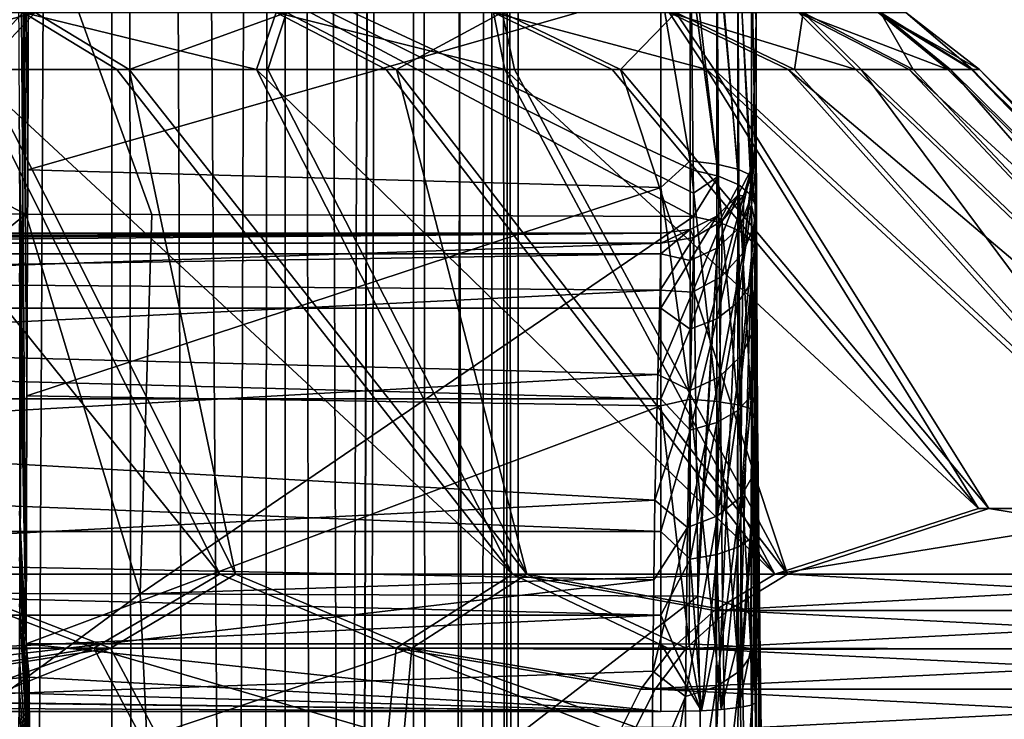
# Model space of a CAD drawing. Header units: metres. Extents: x -109 to 109, y -917 to 389.
# Tile 563 of 656: x 9 to 17, y -226 to -220. Entities that reach past the tile are written whole.
import ezdxf

# ---------------------------------------------------------------- set-up
doc = ezdxf.new("R2010")
doc.units = ezdxf.units.M
doc.layers.add('solid_24503124_XXX_01_SW0001_01', color=7, linetype='CONTINUOUS')

msp = doc.modelspace()

# ---------------------------------------------------------------- linework, layer by layer
at = {"layer": 'solid_24503124_XXX_01_SW0001_01'}
for points in [[(8.403661, -287.724091, -9.918592), (7.834182, -103, -10.374267), (9.607136, -103, -8.758019)], [(8.712723, -278.270996, 9.648236), (9.607066, -103, 8.758096), (7.834294, -103, 10.374181)], [(9.576633, -289.418182, -8.791365), (8.403661, -287.724091, -9.918592), (9.607136, -103, -8.758019)], [(8.712723, -278.270996, 9.648236), (9.803551, -276.489044, 8.537586), (9.607066, -103, 8.758096)], [(10.4726, -291.301453, -7.70225), (9.576633, -289.418182, -8.791365), (9.607136, -103, -8.758019)], [(10.812044, -275.009125, 7.218013), (11.052835, -103, 6.84358), (9.607066, -103, 8.758096)], [(9.803551, -276.489044, 8.537586), (10.812044, -275.009125, 7.218013), (9.607066, -103, 8.758096)], [(10.4726, -291.301453, -7.70225), (9.607136, -103, -8.758019), (11.052775, -103, -6.843679)], [(11.039043, -293.127167, -6.865822), (10.4726, -291.301453, -7.70225), (11.052775, -103, -6.843679)], [(10.812044, -275.009125, 7.218013), (11.634715, -273.874786, 5.799431), (11.052835, -103, 6.84358)], [(11.342853, -294.765869, -6.351353), (11.039043, -293.127167, -6.865822), (11.052775, -103, -6.843679)], [(11.342853, -294.765869, -6.351353), (11.052775, -103, -6.843679), (12.12214, -103, -4.696138)], [(11.634715, -273.874786, 5.799431), (12.122123, -103, 4.696183), (11.052835, -103, 6.84358)], [(11.473627, -296.27301, -6.111946), (11.342853, -294.765869, -6.351353), (12.12214, -103, -4.696138)], [(11.473678, -297.725769, -6.11185), (11.473627, -296.27301, -6.111946), (12.12214, -103, -4.696138)], [(11.473678, -297.725769, -6.11185), (12.12214, -103, -4.696138), (12.122142, -390, -4.696133)], [(11.634715, -273.874786, 5.799431), (12.252471, -273.054596, 4.344761), (12.122123, -103, 4.696183)], [(12.677504, -272.502533, 2.877654), (12.778644, -103, 2.388729), (12.122123, -103, 4.696183)], [(12.252471, -273.054596, 4.344761), (12.677504, -272.502533, 2.877654), (12.122123, -103, 4.696183)], [(12.122142, -390, -4.696133), (12.12214, -103, -4.696138), (12.778635, -103, -2.388779)], [(12.778636, -390, -2.388776), (12.122142, -390, -4.696133), (12.778635, -103, -2.388779)], [(12.677504, -272.502533, 2.877654), (12.921636, -272.187195, 1.425249), (12.778644, -103, 2.388729)], [(12.778636, -390, -2.388776), (12.778635, -103, -2.388779), (13, -103)], [(12.778636, -390, -2.388776), (13, -103), (13, -272.08847)], [(13, -272.08847), (13, -103), (12.778644, -103, 2.388729)], [(12.921636, -272.187195, 1.425249), (13, -272.08847), (12.778644, -103, 2.388729)], [(8.867779, -225.204849, -403.259521), (8.744802, -208.592514, -382.263092), (8.808664, -220.777817, -393.166687)], [(8.880691, -221.222549, -405.463959), (8.887294, -219.497543, -406.591339), (8.744802, -208.592514, -382.263092)], [(8.874166, -223.123154, -404.349884), (8.880691, -221.222549, -405.463959), (8.744802, -208.592514, -382.263092)], [(8.867779, -225.204849, -403.259521), (8.874166, -223.123154, -404.349884), (8.744802, -208.592514, -382.263092)], [(15, -209.643845, -422.69516), (15, -220.955902, -420.847931), (15, -221.045639, -422.788361)], [(15, -220.400375, -422.867493), (15, -209.643845, -422.69516), (15, -221.045639, -422.788361)], [(15, -209.643845, -422.69516), (15, -209.749496, -421.162048), (15, -220.955902, -420.847931)], [(15, -220.400375, -422.867493), (15, -219.755341, -422.946625), (15, -209.643845, -422.69516)], [(15, -221.538818, -437.48877), (15, -210.054031, -425.87088), (15, -209.730499, -424.176941)], [(15, -219.755341, -422.946625), (15, -221.538818, -437.48877), (15, -209.730499, -424.176941)], [(15, -209.749496, -421.162048), (15, -221.168671, -418.837067), (15, -220.955902, -420.847931)], [(15, -209.749496, -421.162048), (15, -210.06308, -419.573029), (15, -221.168671, -418.837067)], [(15, -221.538818, -437.48877), (15, -210.626144, -427.551178), (15, -210.054031, -425.87088)], [(15, -210.06308, -419.573029), (15, -221.706802, -416.781006), (15, -221.168671, -418.837067)], [(15, -210.06308, -419.573029), (15, -210.610474, -417.911163), (15, -221.706802, -416.781006)], [(15, -210.610474, -417.911163), (15, -211.428604, -416.164398), (15, -221.706802, -416.781006)], [(15, -221.538818, -437.48877), (15, -211.467331, -429.224915), (15, -210.626144, -427.551178)], [(15, -211.428604, -416.164398), (15, -222.606537, -414.670898), (15, -221.706802, -416.781006)], [(15, -211.428604, -416.164398), (15, -212.566223, -414.323883), (15, -222.606537, -414.670898)], [(15, -221.538818, -437.48877), (15, -212.610199, -430.894623), (15, -211.467331, -429.224915)], [(15, -212.566223, -414.323883), (15, -223.207672, -413.595978), (15, -222.606537, -414.670898)], [(15, -212.566223, -414.323883), (15, -223.918213, -412.511749), (15, -223.207672, -413.595978)], [(15, -212.566223, -414.323883), (15, -213.273087, -413.367645), (15, -223.918213, -412.511749)], [(15, -221.538818, -437.48877), (15, -214.104691, -432.56134), (15, -212.610199, -430.894623)], [(15, -213.273087, -413.367645), (15, -224.74588, -411.421112), (15, -223.918213, -412.511749)], [(15, -213.273087, -413.367645), (15, -214.082825, -412.388214), (15, -224.74588, -411.421112)], [(15, -214.082825, -412.388214), (15, -225.698181, -410.328644), (15, -224.74588, -411.421112)], [(15, -214.082825, -412.388214), (15, -215.004089, -411.387146), (15, -225.698181, -410.328644)], [(15, -221.538818, -437.48877), (15, -215.012314, -433.399963), (15, -214.104691, -432.56134)], [(15, -215.004089, -411.387146), (15, -216.045792, -410.366821), (15, -225.698181, -410.328644)], [(15, -221.538818, -437.48877), (15, -216.041275, -434.240021), (15, -215.012314, -433.399963)], [(15, -221.538818, -437.48877), (15, -217.200699, -435.076355), (15, -216.041275, -434.240021)], [(15, -216.045792, -410.366821), (15, -217.216751, -409.330688), (15, -225.698181, -410.328644)], [(15, -221.538818, -437.48877), (15, -218.499039, -435.902313), (15, -217.200699, -435.076355)], [(15, -217.216751, -409.330688), (15, -218.525375, -408.283478), (15, -225.698181, -410.328644)], [(14.961079, -219.375122, -407.352783), (15, -219.979294, -407.231079), (15, -218.525375, -408.283478)], [(15, -221.538818, -437.48877), (15, -219.943024, -436.709534), (15, -218.499039, -435.902313)], [(15, -218.525375, -408.283478), (15, -219.979294, -407.231079), (15, -225.698181, -410.328644)], [(8.865036, -221.596695, -440.079132), (5.045985, -221.589417, -440.74881), (2.978707, -218.609497, -439.286652)], [(8.845665, -218.614731, -438.470276), (8.865036, -221.596695, -440.079132), (2.978707, -218.609497, -439.286652)], [(9.923012, -221.599457, -439.823853), (8.865036, -221.596695, -440.079132), (8.845665, -218.614731, -438.470276)], [(14.474651, -221.615524, -438.346466), (9.923012, -221.599457, -439.823853), (8.845665, -218.614731, -438.470276)], [(14.472941, -221.420303, -438.260376), (14.474651, -221.615524, -438.346466), (8.845665, -218.614731, -438.470276)], [(14.471313, -221.226929, -438.173676), (14.472941, -221.420303, -438.260376), (8.845665, -218.614731, -438.470276)], [(14.455961, -219.571335, -437.370361), (14.471313, -221.226929, -438.173676), (8.845665, -218.614731, -438.470276)], [(14.670433, -219.134384, -437.010559), (14.68555, -221.27533, -438.067383), (14.455961, -219.571335, -437.370361)], [(14.670433, -219.134384, -437.010559), (14.854618, -221.348236, -437.907288), (14.68555, -221.27533, -438.067383)], [(14.847511, -219.219467, -436.855072), (14.854618, -221.348236, -437.907288), (14.670433, -219.134384, -437.010559)], [(14.447214, -219.208664, -406.840546), (14.2, -219.699326, -406.453217), (14.447214, -221.148041, -405.556519)], [(14.447214, -219.208664, -406.840546), (14.670432, -221.174881, -405.673859), (14.670432, -219.245224, -406.953979)], [(14.447214, -219.208664, -406.840546), (14.447214, -221.148041, -405.556519), (14.670432, -221.174881, -405.673859)], [(14.847511, -219.219467, -436.855072), (14.962789, -221.438889, -437.708221), (14.854618, -221.348236, -437.907288)], [(14.96108, -219.326675, -436.659149), (14.962789, -221.438889, -437.708221), (14.847511, -219.219467, -436.855072)], [(14.670432, -219.245224, -406.953979), (14.847509, -221.217148, -405.856476), (14.847509, -219.302582, -407.130463)], [(14.670432, -219.245224, -406.953979), (14.670432, -221.174881, -405.673859), (14.847509, -221.217148, -405.856476)], [(14.847509, -219.302582, -407.130463), (14.961079, -221.27063, -406.086578), (14.961079, -219.375122, -407.352783)], [(14.847509, -219.302582, -407.130463), (14.847509, -221.217148, -405.856476), (14.961079, -221.27063, -406.086578)], [(14.961079, -219.375122, -407.352783), (14.961079, -221.27063, -406.086578), (15, -219.979294, -407.231079)], [(14.96108, -219.326675, -436.659149), (15, -219.943024, -436.709534), (15, -221.538818, -437.48877)], [(14.96108, -219.326675, -436.659149), (15, -221.538818, -437.48877), (14.962789, -221.438889, -437.708221)], [(14.2, -219.699326, -406.453217), (8.887294, -219.497543, -406.591339), (8.880691, -221.222549, -405.463959)], [(14.68555, -221.27533, -438.067383), (14.471313, -221.226929, -438.173676), (14.455961, -219.571335, -437.370361)], [(14.2, -221.372437, -405.371674), (14.2, -219.699326, -406.453217), (8.880691, -221.222549, -405.463959)], [(14.447214, -221.148041, -405.556519), (14.2, -219.699326, -406.453217), (14.2, -221.372437, -405.371674)], [(15, -220.400375, -422.867493), (15, -221.538818, -437.48877), (15, -219.755341, -422.946625)], [(6.475944, -219.901917, -53.480587), (8.38577, -220.378677, -53.744293), (8.842033, -219.901917, -54.74987)], [(8.941713, -219.901917, -81.969917), (7.189211, -220.378677, -83.663513), (6.584983, -219.901917, -83.2565)], [(8.941713, -219.901917, -81.969917), (8.492816, -220.378677, -82.978821), (7.189211, -220.378677, -83.663513)], [(8.842033, -219.901917, -54.74987), (8.38577, -220.378677, -53.744293), (9.630533, -220.378677, -54.530903)], [(8.941713, -219.901917, -81.969917), (9.731785, -220.378677, -82.183113), (8.492816, -220.378677, -82.978821)], [(8.842033, -219.901917, -54.74987), (9.630533, -220.378677, -54.530903), (10.802001, -220.378677, -55.423008)], [(8.842033, -219.901917, -54.74987), (10.802001, -220.378677, -55.423008), (10.966935, -219.901917, -56.391289)], [(11.054537, -219.901917, -80.312981), (9.731785, -220.378677, -82.183113), (8.941713, -219.901917, -81.969917)], [(11.054537, -219.901917, -80.312981), (10.896688, -220.378677, -81.282455), (9.731785, -220.378677, -82.183113)], [(10.966935, -219.901917, -56.391289), (10.802001, -220.378677, -55.423008), (11.891258, -220.378677, -56.413818)], [(11.054537, -219.901917, -80.312981), (11.978662, -220.378677, -80.283691), (10.896688, -220.378677, -81.282455)], [(10.966935, -219.901917, -56.391289), (11.891258, -220.378677, -56.413818), (12.890018, -220.378677, -57.495792)], [(10.966935, -219.901917, -56.391289), (12.890018, -220.378677, -57.495792), (12.792688, -219.901917, -58.360065)], [(12.865821, -219.901917, -78.330887), (11.978662, -220.378677, -80.283691), (11.054537, -219.901917, -80.312981)], [(12.865821, -219.901917, -78.330887), (12.96947, -220.378677, -79.194435), (11.978662, -220.378677, -80.283691)], [(12.792688, -219.901917, -58.360065), (12.890018, -220.378677, -57.495792), (13.790677, -220.378677, -58.660702)], [(12.792688, -219.901917, -58.360065), (13.790677, -220.378677, -58.660702), (14.586376, -220.378677, -59.89967)], [(12.792688, -219.901917, -58.360065), (14.586376, -220.378677, -59.89967), (14.26949, -219.901917, -60.602501)], [(12.865821, -219.901917, -78.330887), (13.861573, -220.378677, -78.022957), (12.96947, -220.378677, -79.194435)], [(14.326159, -219.901917, -76.077698), (13.861573, -220.378677, -78.022957), (12.865821, -219.901917, -78.330887)], [(14.326159, -219.901917, -76.077698), (14.64818, -220.378677, -76.778198), (13.861573, -220.378677, -78.022957)], [(14.26949, -219.901917, -60.602501), (14.586376, -220.378677, -59.89967), (15.271066, -220.378677, -61.20327)], [(14.26949, -219.901917, -60.602501), (15.271066, -220.378677, -61.20327), (15.839536, -220.378677, -62.561596)], [(14.26949, -219.901917, -60.602501), (15.839536, -220.378677, -62.561596), (15.357057, -219.901917, -63.057426)], [(14.326159, -219.901917, -76.077698), (15.323304, -220.378677, -75.469612), (14.64818, -220.378677, -76.778198)], [(15.395719, -219.901917, -73.614868), (15.323304, -220.378677, -75.469612), (14.326159, -219.901917, -76.077698)], [(15.395719, -219.901917, -73.614868), (15.881811, -220.378677, -74.107162), (15.323304, -220.378677, -75.469612)], [(15.357057, -219.901917, -63.057426), (15.839536, -220.378677, -62.561596), (16.287457, -220.378677, -63.964302)], [(15.357057, -219.901917, -63.057426), (16.287457, -220.378677, -63.964302), (16.61142, -220.378677, -65.400703)], [(15.357057, -219.901917, -63.057426), (16.61142, -220.378677, -65.400703), (16.025724, -219.901917, -65.657883)], [(15.395719, -219.901917, -73.614868), (16.319448, -220.378677, -72.701218), (15.881811, -220.378677, -74.107162)], [(16.045322, -219.901917, -71.00959), (16.319448, -220.378677, -72.701218), (15.395719, -219.901917, -73.614868)], [(16.025724, -219.901917, -65.657883), (16.808956, -220.378677, -66.859863), (16.878567, -220.378677, -68.33065)], [(16.025724, -219.901917, -65.657883), (16.878567, -220.378677, -68.33065), (16.25725, -219.901917, -68.332924)], [(16.025724, -219.901917, -65.657883), (16.61142, -220.378677, -65.400703), (16.808956, -220.378677, -66.859863)], [(16.045322, -219.901917, -71.00959), (16.819727, -220.378677, -69.801918), (16.632883, -220.378677, -71.262482)], [(16.25725, -219.901917, -68.332924), (16.819727, -220.378677, -69.801918), (16.045322, -219.901917, -71.00959)], [(16.045322, -219.901917, -71.00959), (16.632883, -220.378677, -71.262482), (16.319448, -220.378677, -72.701218)], [(16.25725, -219.901917, -68.332924), (16.878567, -220.378677, -68.33065), (16.819727, -220.378677, -69.801918)], [(14.961079, -221.27063, -406.086578), (15, -221.584824, -406.180847), (15, -219.979294, -407.231079)], [(15, -219.979294, -407.231079), (15, -221.584824, -406.180847), (15, -225.698181, -410.328644)], [(10.493602, -224.621323, -50.062305), (8.38577, -220.378677, -53.744293), (7.077186, -220.378677, -53.069164)], [(7.828733, -224.621323, -48.7756), (10.493602, -224.621323, -50.062305), (7.077186, -220.378677, -53.069164)], [(10.627568, -224.621323, -86.645264), (7.972195, -224.621323, -87.951454), (8.492816, -220.378677, -82.978821)], [(12.952486, -224.621323, -51.708832), (9.630533, -220.378677, -54.530903), (8.38577, -220.378677, -53.744293)], [(10.493602, -224.621323, -50.062305), (12.952486, -224.621323, -51.708832), (8.38577, -220.378677, -53.744293)], [(10.627568, -224.621323, -86.645264), (8.492816, -220.378677, -82.978821), (9.731785, -220.378677, -82.183113)], [(12.952486, -224.621323, -51.708832), (10.802001, -220.378677, -55.423008), (9.630533, -220.378677, -54.530903)], [(13.074327, -224.621323, -84.980774), (9.731785, -220.378677, -82.183113), (10.896688, -220.378677, -81.282455)], [(13.074327, -224.621323, -84.980774), (10.627568, -224.621323, -86.645264), (9.731785, -220.378677, -82.183113)], [(15.157111, -224.621323, -53.682861), (11.891258, -220.378677, -56.413818), (10.802001, -220.378677, -55.423008)], [(12.952486, -224.621323, -51.708832), (15.157111, -224.621323, -53.682861), (10.802001, -220.378677, -55.423008)], [(13.074327, -224.621323, -84.980774), (10.896688, -220.378677, -81.282455), (11.978662, -220.378677, -80.283691)], [(15.157111, -224.621323, -53.682861), (12.890018, -220.378677, -57.495792), (11.891258, -220.378677, -56.413818)], [(15.264437, -224.621323, -82.990646), (11.978662, -220.378677, -80.283691), (12.96947, -220.378677, -79.194435)], [(15.264437, -224.621323, -82.990646), (13.074327, -224.621323, -84.980774), (11.978662, -220.378677, -80.283691)], [(16.869427, -224.068909, -56.623756), (13.790677, -220.378677, -58.660702), (12.890018, -220.378677, -57.495792)], [(15.157111, -224.621323, -53.682861), (16.869427, -224.068909, -56.623756), (12.890018, -220.378677, -57.495792)], [(15.264437, -224.621323, -82.990646), (12.96947, -220.378677, -79.194435), (13.861573, -220.378677, -78.022957)], [(16.869427, -224.068909, -56.623756), (14.586376, -220.378677, -59.89967), (13.790677, -220.378677, -58.660702)], [(16.955168, -224.068909, -80.037292), (13.861573, -220.378677, -78.022957), (14.64818, -220.378677, -76.778198)], [(16.955168, -224.068909, -80.037292), (15.264437, -224.621323, -82.990646), (13.861573, -220.378677, -78.022957)], [(18.562305, -224.068909, -59.531269), (15.271066, -220.378677, -61.20327), (14.586376, -220.378677, -59.89967)], [(16.869427, -224.068909, -56.623756), (18.562305, -224.068909, -59.531269), (14.586376, -220.378677, -59.89967)], [(18.626707, -224.068909, -77.117462), (14.64818, -220.378677, -76.778198), (15.323304, -220.378677, -75.469612)], [(18.626707, -224.068909, -77.117462), (16.955168, -224.068909, -80.037292), (14.64818, -220.378677, -76.778198)], [(20.274622, -224.621323, -62.472164), (15.839536, -220.378677, -62.561596), (15.271066, -220.378677, -61.20327)], [(18.562305, -224.068909, -59.531269), (20.274622, -224.621323, -62.472164), (15.271066, -220.378677, -61.20327)], [(18.626707, -224.068909, -77.117462), (15.323304, -220.378677, -75.469612), (15.881811, -220.378677, -74.107162)], [(20.274622, -224.621323, -62.472164), (16.287457, -220.378677, -63.964302), (15.839536, -220.378677, -62.561596)], [(15.881811, -220.378677, -74.107162), (16.319448, -220.378677, -72.701218), (20.317438, -224.621323, -74.164101)], [(18.626707, -224.068909, -77.117462), (15.881811, -220.378677, -74.107162), (20.317438, -224.621323, -74.164101)], [(20.903065, -224.621323, -65.363914), (16.61142, -220.378677, -65.400703), (16.287457, -220.378677, -63.964302)], [(20.274622, -224.621323, -62.472164), (20.903065, -224.621323, -65.363914), (16.287457, -220.378677, -63.964302)], [(16.319448, -220.378677, -72.701218), (16.632883, -220.378677, -71.262482), (20.317438, -224.621323, -74.164101)], [(20.903065, -224.621323, -65.363914), (16.808956, -220.378677, -66.859863), (16.61142, -220.378677, -65.400703)], [(16.632883, -220.378677, -71.262482), (20.924685, -224.621323, -71.26783), (20.317438, -224.621323, -74.164101)], [(16.632883, -220.378677, -71.262482), (16.819727, -220.378677, -69.801918), (20.924685, -224.621323, -71.26783)], [(16.808956, -220.378677, -66.859863), (21.12118, -224.621323, -68.315109), (16.878567, -220.378677, -68.33065)], [(20.903065, -224.621323, -65.363914), (21.12118, -224.621323, -68.315109), (16.808956, -220.378677, -66.859863)], [(16.819727, -220.378677, -69.801918), (16.878567, -220.378677, -68.33065), (20.924685, -224.621323, -71.26783)], [(16.878567, -220.378677, -68.33065), (21.12118, -224.621323, -68.315109), (20.924685, -224.621323, -71.26783)], [(15.000211, -221.917664, -437.658966), (15, -220.400375, -422.867493), (15, -221.045639, -422.788361)], [(15.000052, -221.727661, -437.57431), (15, -221.538818, -437.48877), (15, -220.400375, -422.867493)], [(15.000211, -221.917664, -437.658966), (15.000052, -221.727661, -437.57431), (15, -220.400375, -422.867493)], [(8.867779, -225.204849, -403.259521), (8.808664, -220.777817, -393.166687), (8.810381, -221.240921, -393.459778)], [(14.961058, -221.21489, -420.545929), (15, -220.955902, -420.847931), (15, -221.168671, -418.837067)], [(14.9618, -221.288086, -422.758636), (15, -220.955902, -420.847931), (14.961058, -221.21489, -420.545929)], [(14.9618, -221.288086, -422.758636), (15, -221.045639, -422.788361), (15, -220.955902, -420.847931)], [(14.890876, -221.918976, -424.9617), (15, -221.045639, -422.788361), (14.9618, -221.288086, -422.758636)], [(14.989635, -221.670044, -425.037354), (15, -221.045639, -422.788361), (14.890876, -221.918976, -424.9617)], [(14.989635, -221.670044, -425.037354), (15.00352, -221.45108, -424.834717), (15, -221.045639, -422.788361)], [(15.000211, -221.917664, -437.658966), (15, -221.045639, -422.788361), (15.00352, -221.45108, -424.834717)], [(14.447214, -221.148041, -405.556519), (14.2, -221.372437, -405.371674), (14.447214, -223.151062, -404.379303)], [(14.447214, -221.148041, -405.556519), (14.670432, -223.168533, -404.499725), (14.670432, -221.174881, -405.673859)], [(14.447214, -221.148041, -405.556519), (14.447214, -223.151062, -404.379303), (14.670432, -223.168533, -404.499725)], [(14.670432, -221.174881, -405.673859), (14.847509, -223.196213, -404.687164), (14.847509, -221.217148, -405.856476)], [(14.670432, -221.174881, -405.673859), (14.670432, -223.168533, -404.499725), (14.847509, -223.196213, -404.687164)], [(14.961058, -221.21489, -420.545929), (15, -221.168671, -418.837067), (14.961102, -221.518463, -418.352997)], [(14.961102, -221.518463, -418.352997), (15, -221.168671, -418.837067), (15, -221.706802, -416.781006)], [(8.867779, -225.204849, -403.259521), (8.810381, -221.240921, -393.459778), (8.811298, -221.67511, -393.616455)], [(14.2, -221.372437, -405.371674), (8.880691, -221.222549, -405.463959), (8.874166, -223.123154, -404.349884)], [(14.68555, -221.27533, -438.067383), (14.472941, -221.420303, -438.260376), (14.471313, -221.226929, -438.173676)], [(14.68555, -221.27533, -438.067383), (14.474651, -221.615524, -438.346466), (14.472941, -221.420303, -438.260376)], [(14.68555, -221.27533, -438.067383), (14.687646, -221.662506, -438.239197), (14.474651, -221.615524, -438.346466)], [(14.68555, -221.27533, -438.067383), (14.854618, -221.348236, -437.907288), (14.687646, -221.662506, -438.239197)], [(14.847509, -221.217148, -405.856476), (14.961079, -223.231262, -404.923401), (14.961079, -221.27063, -406.086578)], [(14.847509, -221.217148, -405.856476), (14.847509, -223.196213, -404.687164), (14.961079, -223.231262, -404.923401)], [(14.961058, -221.21489, -420.545929), (14.847553, -221.721176, -418.470795), (14.847513, -221.436096, -420.593018)], [(14.961058, -221.21489, -420.545929), (14.847513, -221.436096, -420.593018), (14.894128, -221.440475, -422.73996)], [(14.961058, -221.21489, -420.545929), (14.961102, -221.518463, -418.352997), (14.847553, -221.721176, -418.470795)], [(14.890876, -221.918976, -424.9617), (14.9618, -221.288086, -422.758636), (14.894128, -221.440475, -422.73996)], [(14.894128, -221.440475, -422.73996), (14.9618, -221.288086, -422.758636), (14.961058, -221.21489, -420.545929)], [(14.961079, -221.27063, -406.086578), (14.961079, -223.231262, -404.923401), (15, -221.584824, -406.180847)], [(14.2, -223.206955, -404.303619), (14.2, -221.372437, -405.371674), (8.874166, -223.123154, -404.349884)], [(14.447214, -223.151062, -404.379303), (14.2, -221.372437, -405.371674), (14.2, -223.206955, -404.303619)], [(14.854618, -221.348236, -437.907288), (14.855645, -221.733139, -438.078369), (14.687646, -221.662506, -438.239197)], [(14.854618, -221.348236, -437.907288), (14.962789, -221.438889, -437.708221), (14.855645, -221.733139, -438.078369)], [(14.847513, -221.436096, -420.593018), (14.670475, -221.882477, -418.56366), (14.670445, -221.611771, -420.630035)], [(14.847513, -221.436096, -420.593018), (14.670445, -221.611771, -420.630035), (14.716417, -221.652206, -422.713989)], [(14.847513, -221.436096, -420.593018), (14.847553, -221.721176, -418.470795), (14.670475, -221.882477, -418.56366)], [(14.708965, -222.120514, -424.900543), (14.894128, -221.440475, -422.73996), (14.716417, -221.652206, -422.713989)], [(14.890876, -221.918976, -424.9617), (14.894128, -221.440475, -422.73996), (14.708965, -222.120514, -424.900543)], [(14.716417, -221.652206, -422.713989), (14.894128, -221.440475, -422.73996), (14.847513, -221.436096, -420.593018)], [(14.962789, -221.438889, -437.708221), (14.96314, -221.820892, -437.878815), (14.855645, -221.733139, -438.078369)], [(14.962789, -221.438889, -437.708221), (15, -221.538818, -437.48877), (14.96314, -221.820892, -437.878815)], [(14.989635, -221.670044, -425.037354), (15.006334, -222.1996, -426.861542), (15.00352, -221.45108, -424.834717)], [(15.000211, -221.917664, -437.658966), (15.00352, -221.45108, -424.834717), (15.006334, -222.1996, -426.861542)], [(14.961102, -221.518463, -418.352997), (14.847572, -222.338364, -416.417053), (14.847553, -221.721176, -418.470795)], [(14.961102, -221.518463, -418.352997), (14.961129, -222.168793, -416.236572), (14.847572, -222.338364, -416.417053)], [(14.961102, -221.518463, -418.352997), (15, -221.706802, -416.781006), (14.961129, -222.168793, -416.236572)], [(14.96314, -221.820892, -437.878815), (15, -221.538818, -437.48877), (15.000052, -221.727661, -437.57431)], [(4.958829, -224.770691, -442.103302), (5.045985, -221.589417, -440.74881), (8.865036, -221.596695, -440.079132)], [(4.958829, -224.770691, -442.103302), (8.865036, -221.596695, -440.079132), (9.826536, -224.785294, -441.155518)], [(9.826536, -224.785294, -441.155518), (8.865036, -221.596695, -440.079132), (9.923012, -221.599457, -439.823853)], [(9.826536, -224.785294, -441.155518), (9.923012, -221.599457, -439.823853), (14.474651, -221.615524, -438.346466)], [(14.509554, -224.633316, -439.516022), (9.826536, -224.785294, -441.155518), (14.474651, -221.615524, -438.346466)], [(14.670445, -221.611771, -420.630035), (14.44724, -221.98613, -418.623383), (14.447224, -221.724579, -420.653778)], [(14.670445, -221.611771, -420.630035), (14.447224, -221.724579, -420.653778), (14.476226, -221.790985, -422.69696)], [(14.670445, -221.611771, -420.630035), (14.670475, -221.882477, -418.56366), (14.44724, -221.98613, -418.623383)], [(14.687646, -221.662506, -438.239197), (14.509554, -224.633316, -439.516022), (14.474651, -221.615524, -438.346466)], [(14.476226, -221.790985, -422.69696), (14.716417, -221.652206, -422.713989), (14.670445, -221.611771, -420.630035)], [(14.961079, -223.231262, -404.923401), (15, -223.345688, -405.141846), (15, -221.584824, -406.180847)], [(15, -221.584824, -406.180847), (15, -223.345688, -405.141846), (15, -225.698181, -410.328644)], [(8.867779, -225.204849, -403.259521), (8.811298, -221.67511, -393.616455), (8.811585, -222.092514, -393.665466)], [(14.465917, -222.250244, -424.861298), (14.716417, -221.652206, -422.713989), (14.476226, -221.790985, -422.69696)], [(14.708965, -222.120514, -424.900543), (14.716417, -221.652206, -422.713989), (14.465917, -222.250244, -424.861298)], [(14.687646, -221.662506, -438.239197), (14.512096, -224.805542, -439.574463), (14.509554, -224.633316, -439.516022)], [(14.687646, -221.662506, -438.239197), (14.717256, -224.851212, -439.4646), (14.512096, -224.805542, -439.574463)], [(14.687646, -221.662506, -438.239197), (14.855645, -221.733139, -438.078369), (14.717256, -224.851212, -439.4646)], [(14.989635, -221.670044, -425.037354), (14.890876, -221.918976, -424.9617), (14.881073, -222.779648, -427.061981)], [(14.988074, -222.549789, -427.176727), (14.989635, -221.670044, -425.037354), (14.881073, -222.779648, -427.061981)], [(14.961129, -222.168793, -416.236572), (15, -221.706802, -416.781006), (15, -222.606537, -414.670898)], [(14.988074, -222.549789, -427.176727), (15.006334, -222.1996, -426.861542), (14.989635, -221.670044, -425.037354)], [(-14.2, -221.929932, -419.12619), (14.2, -221.753876, -420.928619), (14.2, -221.930008, -419.125702)], [(-14.2, -221.839722, -422.690979), (-4.733333, -221.839722, -422.690979), (14.2, -221.753876, -420.928619)], [(-14.2, -221.753876, -420.92865), (-14.2, -221.839722, -422.690979), (14.2, -221.753876, -420.928619)], [(-14.2, -221.929932, -419.12619), (-14.2, -221.753876, -420.92865), (14.2, -221.753876, -420.928619)], [(-4.733333, -221.839722, -422.690979), (4.7428, -221.839722, -422.690979), (14.2, -221.753876, -420.928619)], [(4.7428, -221.839722, -422.690979), (14.2, -221.839722, -422.690979), (14.2, -221.753876, -420.928619)], [(14.476226, -221.790985, -422.69696), (14.2, -221.839722, -422.690979), (14.193089, -222.234039, -424.649658)], [(14.465917, -222.250244, -424.861298), (14.476226, -221.790985, -422.69696), (14.193089, -222.234039, -424.649658)], [(14.447224, -221.724579, -420.653778), (14.2, -221.930008, -419.125702), (14.2, -221.753876, -420.928619)], [(14.447224, -221.724579, -420.653778), (14.44724, -221.98613, -418.623383), (14.2, -221.930008, -419.125702)], [(14.447224, -221.724579, -420.653778), (14.2, -221.753876, -420.928619), (14.2, -221.839722, -422.690979)], [(14.476226, -221.790985, -422.69696), (14.447224, -221.724579, -420.653778), (14.2, -221.839722, -422.690979)], [(14.847553, -221.721176, -418.470795), (14.670486, -222.47374, -416.559753), (14.670475, -221.882477, -418.56366)], [(14.847553, -221.721176, -418.470795), (14.847572, -222.338364, -416.417053), (14.670486, -222.47374, -416.559753)], [(14.855645, -221.733139, -438.078369), (14.878657, -224.905411, -439.2995), (14.717256, -224.851212, -439.4646)], [(14.855645, -221.733139, -438.078369), (14.96314, -221.820892, -437.878815), (14.878657, -224.905411, -439.2995)], [(14.96314, -221.820892, -437.878815), (15.000052, -221.727661, -437.57431), (15.000211, -221.917664, -437.658966)], [(4.753839, -222.160629, -424.626648), (14.2, -221.839722, -422.690979), (4.7428, -221.839722, -422.690979)], [(14.193089, -222.234039, -424.649658), (14.2, -221.839722, -422.690979), (4.753839, -222.160629, -424.626648)], [(14.96314, -221.820892, -437.878815), (14.982036, -224.972855, -439.097015), (14.878657, -224.905411, -439.2995)], [(14.96314, -221.820892, -437.878815), (15.000211, -221.917664, -437.658966), (14.982036, -224.972855, -439.097015)], [(-14.2, -222.384827, -417.27771), (-14.2, -221.929932, -419.12619), (14.2, -221.930008, -419.125702)], [(-14.2, -222.384827, -417.27771), (14.2, -221.930008, -419.125702), (14.2, -222.384995, -417.277222)], [(14.44724, -221.98613, -418.623383), (14.2, -222.384995, -417.277222), (14.2, -221.930008, -419.125702)], [(14.670475, -221.882477, -418.56366), (14.447245, -222.560822, -416.651672), (14.44724, -221.98613, -418.623383)], [(14.670475, -221.882477, -418.56366), (14.670486, -222.47374, -416.559753), (14.447245, -222.560822, -416.651672)], [(14.890876, -221.918976, -424.9617), (14.708965, -222.120514, -424.900543), (14.692538, -222.962921, -426.970795)], [(14.881073, -222.779648, -427.061981), (14.890876, -221.918976, -424.9617), (14.692538, -222.962921, -426.970795)], [(14.982036, -224.972855, -439.097015), (15.000211, -221.917664, -437.658966), (15.016513, -224.872681, -438.815033)], [(15.000211, -221.917664, -437.658966), (15.006334, -222.1996, -426.861542), (15.013213, -223.31749, -428.861786)], [(15.016513, -224.872681, -438.815033), (15.000211, -221.917664, -437.658966), (15.013213, -223.31749, -428.861786)], [(14.44724, -221.98613, -418.623383), (14.447245, -222.560822, -416.651672), (14.2, -222.384995, -417.277222)], [(8.867779, -225.204849, -403.259521), (8.811585, -222.092514, -393.665466), (8.811585, -224.092514, -393.665466)], [(14.708965, -222.120514, -424.900543), (14.465917, -222.250244, -424.861298), (14.445283, -223.077408, -426.914124)], [(14.692538, -222.962921, -426.970795), (14.708965, -222.120514, -424.900543), (14.445283, -223.077408, -426.914124)], [(14.193089, -222.234039, -424.649658), (4.753839, -222.160629, -424.626648), (4.763615, -222.699554, -426.50531)], [(14.961129, -222.168793, -416.236572), (14.847566, -223.24501, -414.470184), (14.847572, -222.338364, -416.417053)], [(14.961129, -222.168793, -416.236572), (14.961117, -223.118958, -414.237), (14.847566, -223.24501, -414.470184)], [(14.961129, -222.168793, -416.236572), (15, -222.606537, -414.670898), (14.961117, -223.118958, -414.237)], [(14.988074, -222.549789, -427.176727), (15.013213, -223.31749, -428.861786), (15.006334, -222.1996, -426.861542)], [(14.173679, -222.942047, -426.550964), (14.193089, -222.234039, -424.649658), (4.763615, -222.699554, -426.50531)], [(14.465917, -222.250244, -424.861298), (14.193089, -222.234039, -424.649658), (14.173679, -222.942047, -426.550964)], [(14.445283, -223.077408, -426.914124), (14.465917, -222.250244, -424.861298), (14.173679, -222.942047, -426.550964)], [(14.847572, -222.338364, -416.417053), (14.670485, -223.346176, -414.655029), (14.670486, -222.47374, -416.559753)], [(14.847572, -222.338364, -416.417053), (14.847566, -223.24501, -414.470184), (14.670485, -223.346176, -414.655029)], [(-14.2, -222.384827, -417.27771), (14.2, -222.384995, -417.277222), (14.2, -223.148254, -415.377411)], [(-14.2, -223.1483, -415.377319), (-14.2, -222.384827, -417.27771), (14.2, -223.148254, -415.377411)], [(14.447245, -222.560822, -416.651672), (14.2, -223.148254, -415.377411), (14.2, -222.384995, -417.277222)], [(14.670486, -222.47374, -416.559753), (14.447245, -223.41127, -414.774292), (14.447245, -222.560822, -416.651672)], [(14.670486, -222.47374, -416.559753), (14.670485, -223.346176, -414.655029), (14.447245, -223.41127, -414.774292)], [(14.447245, -222.560822, -416.651672), (14.447245, -223.41127, -414.774292), (14.2, -223.148254, -415.377411)], [(14.988074, -222.549789, -427.176727), (14.881073, -222.779648, -427.061981), (14.871768, -223.970398, -428.992798)], [(14.988727, -223.764221, -429.138611), (14.988074, -222.549789, -427.176727), (14.871768, -223.970398, -428.992798)], [(14.961117, -223.118958, -414.237), (15, -222.606537, -414.670898), (15, -223.207672, -413.595978)], [(14.988727, -223.764221, -429.138611), (15.013213, -223.31749, -428.861786), (14.988074, -222.549789, -427.176727)], [(14.173679, -222.942047, -426.550964), (4.763615, -222.699554, -426.50531), (4.773376, -223.469543, -428.326141)], [(14.881073, -222.779648, -427.061981), (14.692538, -222.962921, -426.970795), (14.675385, -224.131668, -428.879364)], [(14.871768, -223.970398, -428.992798), (14.881073, -222.779648, -427.061981), (14.675385, -224.131668, -428.879364)], [(14.150717, -223.999084, -428.434235), (14.173679, -222.942047, -426.550964), (4.773376, -223.469543, -428.326141)], [(14.445283, -223.077408, -426.914124), (14.173679, -222.942047, -426.550964), (14.150717, -223.999084, -428.434235)], [(14.692538, -222.962921, -426.970795), (14.445283, -223.077408, -426.914124), (14.423343, -224.228516, -428.812012)], [(14.675385, -224.131668, -428.879364), (14.692538, -222.962921, -426.970795), (14.423343, -224.228516, -428.812012)], [(14.423343, -224.228516, -428.812012), (14.445283, -223.077408, -426.914124), (14.150717, -223.999084, -428.434235)], [(-14.2, -223.1483, -415.377319), (14.2, -223.148254, -415.377411), (14.2, -224.262161, -413.426147)], [(-14.2, -224.262222, -413.426056), (-14.2, -223.1483, -415.377319), (14.2, -224.262161, -413.426147)], [(14.2, -223.206955, -404.303619), (8.874166, -223.123154, -404.349884), (8.867779, -225.204849, -403.259521)], [(14.447245, -223.41127, -414.774292), (14.2, -224.262161, -413.426147), (14.2, -223.148254, -415.377411)], [(14.447214, -223.151062, -404.379303), (14.2, -223.206955, -404.303619), (14.437639, -225.207565, -403.298462)], [(14.447214, -223.151062, -404.379303), (14.437639, -225.207565, -403.298462), (14.656743, -225.215637, -403.413971)], [(14.447214, -223.151062, -404.379303), (14.656743, -225.215637, -403.413971), (14.670432, -223.168533, -404.499725)], [(14.670432, -223.168533, -404.499725), (14.656743, -225.215637, -403.413971), (14.837137, -225.228653, -403.600677)], [(14.670432, -223.168533, -404.499725), (14.837137, -225.228653, -403.600677), (14.847509, -223.196213, -404.687164)], [(14.847509, -223.196213, -404.687164), (14.837137, -225.228653, -403.600677), (14.957388, -225.245712, -403.84494)], [(14.847509, -223.196213, -404.687164), (14.957388, -225.245712, -403.84494), (14.961079, -223.231262, -404.923401)], [(14.961117, -223.118958, -414.237), (14.847581, -224.394485, -412.652771), (14.847566, -223.24501, -414.470184)], [(14.961117, -223.118958, -414.237), (14.961134, -224.318466, -412.377197), (14.847581, -224.394485, -412.652771)], [(14.961117, -223.118958, -414.237), (15, -223.207672, -413.595978), (15, -223.918213, -412.511749)], [(14.961117, -223.118958, -414.237), (15, -223.918213, -412.511749), (14.961134, -224.318466, -412.377197)], [(14.199999, -225.204849, -403.259521), (14.2, -223.206955, -404.303619), (8.867779, -225.204849, -403.259521)], [(14.437639, -225.207565, -403.298462), (14.2, -223.206955, -404.303619), (14.199999, -225.204849, -403.259521)], [(14.847566, -223.24501, -414.470184), (14.670494, -224.4561, -412.871765), (14.670485, -223.346176, -414.655029)], [(14.847566, -223.24501, -414.470184), (14.847581, -224.394485, -412.652771), (14.670494, -224.4561, -412.871765)], [(14.961079, -223.231262, -404.923401), (14.957388, -225.245712, -403.84494), (15, -225.265137, -404.123352)], [(14.961079, -223.231262, -404.923401), (15, -225.265137, -404.123352), (15, -223.345688, -405.141846)], [(14.670485, -223.346176, -414.655029), (14.447249, -224.495682, -413.013306), (14.447245, -223.41127, -414.774292)], [(14.670485, -223.346176, -414.655029), (14.670494, -224.4561, -412.871765), (14.447249, -224.495682, -413.013306)], [(14.988727, -223.764221, -429.138611), (15.019254, -224.025818, -429.846283), (15.013213, -223.31749, -428.861786)], [(15, -223.345688, -405.141846), (15, -225.265137, -404.123352), (15, -225.698181, -410.328644)], [(15.016513, -224.872681, -438.815033), (15.013213, -223.31749, -428.861786), (15.019254, -224.025818, -429.846283)], [(14.447245, -223.41127, -414.774292), (14.447249, -224.495682, -413.013306), (14.2, -224.262161, -413.426147)], [(14.150717, -223.999084, -428.434235), (4.773376, -223.469543, -428.326141), (4.783559, -224.484024, -430.085449)], [(14.988727, -223.764221, -429.138611), (14.871768, -223.970398, -428.992798), (14.868474, -225.429947, -430.728119)], [(14.995333, -225.249222, -430.897491), (14.988727, -223.764221, -429.138611), (14.868474, -225.429947, -430.728119)], [(14.995333, -225.249222, -430.897491), (15.019254, -224.025818, -429.846283), (14.988727, -223.764221, -429.138611)], [(14.961134, -224.318466, -412.377197), (15, -223.918213, -412.511749), (15, -224.74588, -411.421112)], [(14.140259, -224.667206, -429.361786), (14.150717, -223.999084, -428.434235), (4.783559, -224.484024, -430.085449)], [(14.423343, -224.228516, -428.812012), (14.150717, -223.999084, -428.434235), (14.140259, -224.667206, -429.361786)], [(14.871768, -223.970398, -428.992798), (14.675385, -224.131668, -428.879364), (14.66444, -225.568665, -430.599365)], [(14.868474, -225.429947, -430.728119), (14.871768, -223.970398, -428.992798), (14.66444, -225.568665, -430.599365)], [(14.995333, -225.249222, -430.897491), (15.027841, -224.837662, -430.812256), (15.019254, -224.025818, -429.846283)], [(15.01821, -225.03862, -438.871765), (15.016513, -224.872681, -438.815033), (15.019254, -224.025818, -429.846283)], [(15.01821, -225.03862, -438.871765), (15.019254, -224.025818, -429.846283), (15.027841, -224.837662, -430.812256)], [(8.90023, -226.592514, -408.800049), (8.811585, -224.092514, -393.665466), (8.811339, -224.47934, -393.623383)], [(8.90023, -226.592514, -408.800049), (8.867779, -225.204849, -403.259521), (8.811585, -224.092514, -393.665466)], [(15.157111, -224.621323, -53.682861), (20.274622, -224.621323, -62.472164), (18.562305, -224.068909, -59.531269)], [(15.157111, -224.621323, -53.682861), (18.562305, -224.068909, -59.531269), (16.869427, -224.068909, -56.623756)], [(16.955168, -224.068909, -80.037292), (20.317438, -224.621323, -74.164101), (15.264437, -224.621323, -82.990646)], [(18.626707, -224.068909, -77.117462), (20.317438, -224.621323, -74.164101), (16.955168, -224.068909, -80.037292)], [(14.675385, -224.131668, -428.879364), (14.423343, -224.228516, -428.812012), (14.407922, -225.64856, -430.526794)], [(14.66444, -225.568665, -430.599365), (14.675385, -224.131668, -428.879364), (14.407922, -225.64856, -430.526794)], [(-14.2, -224.262222, -413.426056), (14.2, -224.262161, -413.426147), (14.2, -224.965836, -412.435394)], [(-14.2, -224.965805, -412.435425), (-14.2, -224.262222, -413.426056), (14.2, -224.965836, -412.435394)], [(14.423343, -224.228516, -428.812012), (14.140259, -224.667206, -429.361786), (14.131956, -225.434769, -430.275238)], [(14.407922, -225.64856, -430.526794), (14.423343, -224.228516, -428.812012), (14.131956, -225.434769, -430.275238)], [(14.447249, -224.495682, -413.013306), (14.2, -224.965836, -412.435394), (14.2, -224.262161, -413.426147)], [(14.961134, -224.318466, -412.377197), (14.855068, -225.742325, -410.961304), (14.847581, -224.394485, -412.652771)], [(14.961134, -224.318466, -412.377197), (14.961144, -225.721756, -410.666504), (14.855068, -225.742325, -410.961304)], [(14.961134, -224.318466, -412.377197), (15, -224.74588, -411.421112), (14.961144, -225.721756, -410.666504)], [(14.847581, -224.394485, -412.652771), (14.707055, -225.757874, -411.18399), (14.670494, -224.4561, -412.871765)], [(14.847581, -224.394485, -412.652771), (14.855068, -225.742325, -410.961304), (14.707055, -225.757874, -411.18399)], [(14.140259, -224.667206, -429.361786), (4.783559, -224.484024, -430.085449), (4.7951, -225.758133, -431.768768)], [(8.90023, -226.592514, -408.800049), (8.811339, -224.47934, -393.623383), (8.810587, -224.868576, -393.494995)], [(14.447249, -224.495682, -413.013306), (14.541369, -225.768127, -411.331024), (14.2, -224.965836, -412.435394)], [(14.670494, -224.4561, -412.871765), (14.541369, -225.768127, -411.331024), (14.447249, -224.495682, -413.013306)], [(14.670494, -224.4561, -412.871765), (14.707055, -225.757874, -411.18399), (14.541369, -225.768127, -411.331024)], [(14.131956, -225.434769, -430.275238), (14.140259, -224.667206, -429.361786), (4.7951, -225.758133, -431.768768)], [(9.434648, -225.241959, -48.964451), (7.828733, -224.621323, -48.7756), (6.723337, -225.242233, -47.867699)], [(9.576676, -225.241959, -87.750847), (6.895486, -225.254318, -88.86734), (7.972195, -224.621323, -87.951454)], [(9.434648, -225.241959, -48.964451), (10.493602, -224.621323, -50.062305), (7.828733, -224.621323, -48.7756)], [(9.576676, -225.241959, -87.750847), (7.972195, -224.621323, -87.951454), (10.627568, -224.621323, -86.645264)], [(9.434648, -225.241959, -48.964451), (11.976519, -225.241959, -50.419617), (10.493602, -224.621323, -50.062305)], [(12.107821, -225.241959, -86.277107), (9.576676, -225.241959, -87.750847), (10.627568, -224.621323, -86.645264)], [(14.509554, -224.633316, -439.516022), (14.512096, -224.805542, -439.574463), (9.826536, -224.785294, -441.155518)], [(11.976519, -225.241959, -50.419617), (12.952486, -224.621323, -51.708832), (10.493602, -224.621323, -50.062305)], [(12.107821, -225.241959, -86.277107), (10.627568, -224.621323, -86.645264), (13.074327, -224.621323, -84.980774)], [(11.976519, -225.241959, -50.419617), (14.284029, -225.254318, -52.18335), (12.952486, -224.621323, -51.708832)], [(12.107821, -225.241959, -86.277107), (13.074327, -224.621323, -84.980774), (14.413294, -225.242233, -84.477417)], [(14.649832, -224.924637, -52.811611), (15.157111, -224.621323, -53.682861), (12.952486, -224.621323, -51.708832)], [(14.649832, -224.924637, -52.811611), (12.952486, -224.621323, -51.708832), (14.284029, -225.254318, -52.18335)], [(14.763622, -224.924591, -83.865463), (13.074327, -224.621323, -84.980774), (15.264437, -224.621323, -82.990646)], [(14.413294, -225.242233, -84.477417), (13.074327, -224.621323, -84.980774), (14.763622, -224.924591, -83.865463)], [(14.649832, -224.924637, -52.811611), (20.274622, -224.621323, -62.472164), (15.157111, -224.621323, -53.682861)], [(20.78183, -224.924591, -63.343288), (20.274622, -224.621323, -62.472164), (14.649832, -224.924637, -52.811611)], [(14.763622, -224.924591, -83.865463), (15.264437, -224.621323, -82.990646), (20.818323, -224.924637, -73.289162)], [(20.818323, -224.924637, -73.289162), (15.264437, -224.621323, -82.990646), (20.317438, -224.621323, -74.164101)], [(4.958829, -224.770691, -442.103302), (9.826536, -224.785294, -441.155518), (5.079356, -228.281418, -443.188629)], [(15, -224.74588, -411.421112), (15, -225.698181, -410.328644), (14.961144, -225.721756, -410.666504)], [(9.826536, -224.785294, -441.155518), (9.987742, -228.30162, -442.196075), (5.079356, -228.281418, -443.188629)], [(9.826536, -224.785294, -441.155518), (14.512096, -224.805542, -439.574463), (9.987742, -228.30162, -442.196075)], [(14.512096, -224.805542, -439.574463), (14.573639, -228.097473, -440.543793), (9.987742, -228.30162, -442.196075)], [(14.717256, -224.851212, -439.4646), (14.573639, -228.097473, -440.543793), (14.512096, -224.805542, -439.574463)], [(14.717256, -224.851212, -439.4646), (14.774068, -228.12326, -440.42691), (14.573639, -228.097473, -440.543793)], [(14.878657, -224.905411, -439.2995), (14.774068, -228.12326, -440.42691), (14.717256, -224.851212, -439.4646)], [(14.995333, -225.249222, -430.897491), (15.039727, -225.75383, -431.751343), (15.027841, -224.837662, -430.812256)], [(15.01821, -225.03862, -438.871765), (15.027841, -224.837662, -430.812256), (15.039727, -225.75383, -431.751343)], [(8.90023, -226.592514, -408.800049), (8.810587, -224.868576, -393.494995), (8.809131, -225.300644, -393.246277)], [(20.78183, -224.924591, -63.343288), (14.649832, -224.924637, -52.811611), (14.284029, -225.254318, -52.18335)], [(21.136631, -225.242233, -63.95266), (20.78183, -224.924591, -63.343288), (14.284029, -225.254318, -52.18335)], [(14.413294, -225.242233, -84.477417), (14.763622, -224.924591, -83.865463), (21.179514, -225.254318, -72.658234)], [(14.763622, -224.924591, -83.865463), (20.818323, -224.924637, -73.289162), (21.179514, -225.254318, -72.658234)], [(14.878657, -224.905411, -439.2995), (14.931434, -228.162964, -440.259094), (14.774068, -228.12326, -440.42691)], [(14.982036, -224.972855, -439.097015), (14.931434, -228.162964, -440.259094), (14.878657, -224.905411, -439.2995)], [(14.982036, -224.972855, -439.097015), (15.016513, -224.872681, -438.815033), (15.01821, -225.03862, -438.871765)], [(0.724946, -225.606308, -411.636871), (-14.2, -224.965805, -412.435425), (14.2, -224.965836, -412.435394)], [(0.724946, -225.606308, -411.636871), (14.2, -224.965836, -412.435394), (14.200002, -225.775665, -411.438934)], [(14.2, -224.965836, -412.435394), (14.541369, -225.768127, -411.331024), (14.200002, -225.775665, -411.438934)], [(14.982036, -224.972855, -439.097015), (15.032336, -228.213181, -440.054657), (14.931434, -228.162964, -440.259094)], [(14.982036, -224.972855, -439.097015), (15.01821, -225.03862, -438.871765), (15.032336, -228.213181, -440.054657)], [(15.01821, -225.03862, -438.871765), (15.055755, -226.772964, -432.655396), (15.061725, -227.110413, -432.928253)], [(15.068182, -227.862778, -436.513397), (15.01821, -225.03862, -438.871765), (15.061725, -227.110413, -432.928253)], [(15.01821, -225.03862, -438.871765), (15.039727, -225.75383, -431.751343), (15.055755, -226.772964, -432.655396)], [(15.068182, -227.862778, -436.513397), (15.068185, -228.269821, -439.831055), (15.01821, -225.03862, -438.871765)], [(15.032336, -228.213181, -440.054657), (15.01821, -225.03862, -438.871765), (15.068185, -228.269821, -439.831055)], [(9.434648, -225.241959, -48.964451), (6.723337, -225.242233, -47.867699), (7.248099, -225.587646, -47.865776)], [(9.576676, -225.241959, -87.750847), (7.398156, -225.587585, -88.865501), (6.895486, -225.254318, -88.86734)], [(9.434648, -225.241959, -48.964451), (7.248099, -225.587646, -47.865776), (7.574306, -225.904938, -47.864582)], [(9.576676, -225.241959, -87.750847), (7.775137, -225.968658, -88.86412), (7.398156, -225.587585, -88.865501)], [(9.820262, -225.966187, -48.820152), (9.434648, -225.241959, -48.964451), (7.574306, -225.904938, -47.864582)], [(9.963332, -225.966187, -87.892319), (7.775137, -225.968658, -88.86412), (9.576676, -225.241959, -87.750847)], [(8.895022, -226.064682, -407.91098), (8.891409, -225.486404, -407.293976), (8.867779, -225.204849, -403.259521)], [(14.200002, -225.775665, -411.438934), (8.867779, -225.204849, -403.259521), (8.891409, -225.486404, -407.293976)], [(8.90023, -226.592514, -408.800049), (8.895022, -226.064682, -407.91098), (8.867779, -225.204849, -403.259521)], [(14.200002, -225.775665, -411.438934), (14.199999, -225.204849, -403.259521), (8.867779, -225.204849, -403.259521)], [(11.905711, -225.966187, -50.014027), (11.976519, -225.241959, -50.419617), (9.434648, -225.241959, -48.964451)], [(9.820262, -225.966187, -48.820152), (11.905711, -225.966187, -50.014027), (9.434648, -225.241959, -48.964451)], [(9.963332, -225.966187, -87.892319), (9.576676, -225.241959, -87.750847), (12.107821, -225.241959, -86.277107)], [(12.039982, -225.966187, -86.683205), (9.963332, -225.966187, -87.892319), (12.107821, -225.241959, -86.277107)], [(11.905711, -225.966187, -50.014027), (13.841413, -225.968658, -51.423157), (11.976519, -225.241959, -50.419617)], [(11.976519, -225.241959, -50.419617), (13.841413, -225.968658, -51.423157), (14.031099, -225.587585, -51.748943)], [(11.976519, -225.241959, -50.419617), (14.031099, -225.587585, -51.748943), (14.284029, -225.254318, -52.18335)], [(12.039982, -225.966187, -86.683205), (12.107821, -225.241959, -86.277107), (13.990508, -225.904938, -85.215935)], [(12.107821, -225.241959, -86.277107), (14.413294, -225.242233, -84.477417), (14.152576, -225.587646, -84.932838)], [(12.107821, -225.241959, -86.277107), (14.152576, -225.587646, -84.932838), (13.990508, -225.904938, -85.215935)], [(21.136631, -225.242233, -63.95266), (14.284029, -225.254318, -52.18335), (14.031099, -225.587585, -51.748943)], [(21.400677, -225.587646, -64.406158), (21.136631, -225.242233, -63.95266), (14.031099, -225.587585, -51.748943)], [(14.152576, -225.587646, -84.932838), (14.413294, -225.242233, -84.477417), (21.429256, -225.587585, -72.221985)], [(14.541369, -225.768127, -411.331024), (14.437639, -225.207565, -403.298462), (14.199999, -225.204849, -403.259521)], [(14.200002, -225.775665, -411.438934), (14.541369, -225.768127, -411.331024), (14.199999, -225.204849, -403.259521)], [(14.413294, -225.242233, -84.477417), (21.179514, -225.254318, -72.658234), (21.429256, -225.587585, -72.221985)], [(14.541369, -225.768127, -411.331024), (14.656743, -225.215637, -403.413971), (14.437639, -225.207565, -403.298462)], [(14.541369, -225.768127, -411.331024), (14.707055, -225.757874, -411.18399), (14.656743, -225.215637, -403.413971)], [(14.707055, -225.757874, -411.18399), (14.837137, -225.228653, -403.600677), (14.656743, -225.215637, -403.413971)], [(14.707055, -225.757874, -411.18399), (14.855068, -225.742325, -410.961304), (14.837137, -225.228653, -403.600677)], [(14.855068, -225.742325, -410.961304), (14.957388, -225.245712, -403.84494), (14.837137, -225.228653, -403.600677)], [(14.855068, -225.742325, -410.961304), (14.961144, -225.721756, -410.666504), (14.957388, -225.245712, -403.84494)], [(14.995333, -225.249222, -430.897491), (14.868474, -225.429947, -430.728119), (14.875939, -227.103394, -432.258209)], [(15.01156, -226.947449, -432.444611), (14.995333, -225.249222, -430.897491), (14.875939, -227.103394, -432.258209)], [(15, -225.698181, -410.328644), (15, -225.265137, -404.123352), (14.957388, -225.245712, -403.84494)], [(14.961144, -225.721756, -410.666504), (15, -225.698181, -410.328644), (14.957388, -225.245712, -403.84494)], [(15.01156, -226.947449, -432.444611), (15.039727, -225.75383, -431.751343), (14.995333, -225.249222, -430.897491)], [(8.90023, -226.592514, -408.800049), (8.809131, -225.300644, -393.246277), (8.807775, -225.586517, -393.014709)], [(14.868474, -225.429947, -430.728119), (14.66444, -225.568665, -430.599365), (14.665286, -227.221191, -432.119659)], [(14.875939, -227.103394, -432.258209), (14.868474, -225.429947, -430.728119), (14.665286, -227.221191, -432.119659)], [(14.127123, -226.30777, -431.171295), (14.131956, -225.434769, -430.275238), (4.7951, -225.758133, -431.768768)], [(7.626793, -225.585953, -408.72052), (8.891409, -225.486404, -407.293976), (8.895022, -226.064682, -407.91098)], [(7.626793, -225.585953, -408.72052), (14.200002, -225.775665, -411.438934), (8.891409, -225.486404, -407.293976)], [(14.407922, -225.64856, -430.526794), (14.131956, -225.434769, -430.275238), (14.127123, -226.30777, -431.171295)], [(7.626793, -225.585953, -408.72052), (6.147826, -225.668716, -409.906494), (14.200002, -225.775665, -411.438934)], [(7.455856, -226.148621, -409.415924), (7.626793, -225.585953, -408.72052), (8.895022, -226.064682, -407.91098)], [(8.90023, -226.592514, -408.800049), (8.807775, -225.586517, -393.014709), (8.806873, -225.744858, -392.860962)], [(21.400677, -225.587646, -64.406158), (14.031099, -225.587585, -51.748943), (13.841413, -225.968658, -51.423157)], [(21.564814, -225.904938, -64.688057), (21.400677, -225.587646, -64.406158), (13.841413, -225.968658, -51.423157)], [(13.990508, -225.904938, -85.215935), (14.152576, -225.587646, -84.932838), (21.61655, -225.968658, -71.894821)], [(14.152576, -225.587646, -84.932838), (21.429256, -225.587585, -72.221985), (21.61655, -225.968658, -71.894821)], [(14.66444, -225.568665, -430.599365), (14.407922, -225.64856, -430.526794), (14.405093, -227.286606, -432.045715)], [(14.665286, -227.221191, -432.119659), (14.66444, -225.568665, -430.599365), (14.405093, -227.286606, -432.045715)], [(0.724946, -225.606308, -411.636871), (14.200002, -225.775665, -411.438934), (2.72782, -225.775665, -411.438934)], [(6.147826, -225.668716, -409.906494), (4.498881, -225.732498, -410.820374), (14.200002, -225.775665, -411.438934)], [(14.407922, -225.64856, -430.526794), (14.127123, -226.30777, -431.171295), (14.127139, -227.291748, -432.045288)], [(14.405093, -227.286606, -432.045715), (14.407922, -225.64856, -430.526794), (14.127139, -227.291748, -432.045288)], [(4.498881, -225.732498, -410.820374), (2.72782, -225.775665, -411.438934), (14.200002, -225.775665, -411.438934)], [(14.127123, -226.30777, -431.171295), (4.7951, -225.758133, -431.768768), (4.815063, -227.307419, -433.358307)], [(8.90023, -226.592514, -408.800049), (8.806873, -225.744858, -392.860962), (8.803638, -226.191238, -392.308441)], [(15.01156, -226.947449, -432.444611), (15.055755, -226.772964, -432.655396), (15.039727, -225.75383, -431.751343)]]:
    msp.add_3dface(points, dxfattribs=at)

doc.saveas('drawing.dxf')
